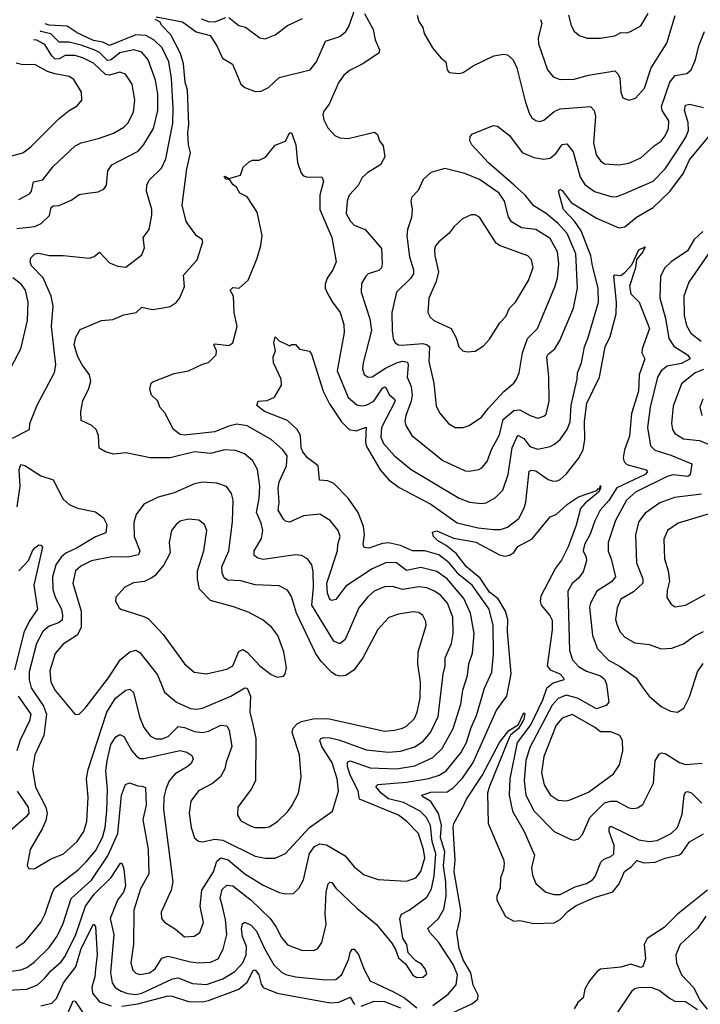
# Model space of a CAD drawing. Extents: x 1933546 to 2138868, y 524910 to 667279.
# Tile 307 of 466: x 2012770 to 2016139, y 645699 to 650574. Entities that reach past the tile are written whole.
import ezdxf

# ---------------------------------------------------------------- set-up
doc = ezdxf.new("R2010")
doc.units = 0

msp = doc.modelspace()

# ---------------------------------------------------------------- linework, layer by layer
at = {"layer": '0CON10XD'}
for points in [[(2013445, 650588.6), (2013575, 650563.3), (2013643.3, 650513.3), (2013712.5, 650495), (2013746.4, 650445), (2013774.2, 650384.2), (2013823.2, 650353.2), (2013864.4, 650255), (2013885, 650238.6), (2013935, 650218.6), (2013965, 650220.6), (2014001.9, 650238.1), (2014055, 650287.1), (2014207.1, 650325), (2014238.2, 650365), (2014282.9, 650467.1), (2014355, 650491.1), (2014384.4, 650515), (2014399.1, 650540.9), (2014431.9, 650635)], [(2012758.1, 648161.9), (2012771.6, 648265), (2012766.6, 648345), (2012775, 648371.9), (2012795, 648366.2), (2012874, 648315), (2012935, 648295.6), (2012985, 648200.8), (2013015, 648174.4), (2013056, 648156), (2013145, 648137.8), (2013185, 648107.1), (2013200.9, 648075), (2013196.1, 648033.9), (2013145, 648013.6), (2013055, 647959.3), (2012997.5, 647932.5), (2012975, 647912.8), (2012948.4, 647875), (2012933.1, 647815), (2012933.4, 647755), (2012944.8, 647715), (2012976.1, 647655), (2012982.4, 647625), (2012979.5, 647600.5), (2012962.2, 647587.8), (2012915, 647570.9), (2012884.7, 647545), (2012853.9, 647486.1), (2012816.5, 647345), (2012817.2, 647305), (2012826.7, 647266.7), (2012888.3, 647175), (2012902.5, 647135), (2012889.8, 647030.2), (2012844.1, 646935), (2012833.7, 646865), (2012848.1, 646775), (2012899.5, 646675), (2012906.3, 646645), (2012900, 646610), (2012881.9, 646568.1), (2012821.5, 646465), (2012806.1, 646386.1), (2012815, 646370), (2012845, 646372), (2012922.4, 646417.6), (2012987.1, 646445), (2013054.5, 646505), (2013087.3, 646555), (2013102.7, 646605), (2013108.7, 646725), (2013101.2, 646815), (2013108.2, 646861.8), (2013200.6, 647145), (2013244.4, 647215.6), (2013295, 647253.8), (2013315, 647258.9), (2013333.8, 647243.8), (2013362.8, 647122.8), (2013385, 647070), (2013416.9, 647026.9), (2013443, 647013), (2013475, 647013.8), (2013505, 647024.7), (2013555, 647074.2), (2013585, 647070), (2013635, 647050), (2013675, 647044.3), (2013705, 647051.4), (2013765, 647081.6), (2013795, 647077.5), (2013806.8, 647056.8), (2013820, 646975), (2013792, 646898), (2013785.4, 646865), (2013764.6, 646825), (2013725, 646793.2), (2013655, 646756.9), (2013616.7, 646705), (2013608.5, 646645), (2013617.9, 646575), (2013635, 646523.8), (2013655, 646507.5), (2013674.4, 646504.4), (2013735, 646516.7), (2013775, 646511.6), (2013935, 646433.5), (2013985, 646422.8), (2014035, 646423.3), (2014085, 646446.2), (2014205, 646574), (2014318, 646655), (2014348.5, 646755), (2014341.6, 646815), (2014317.3, 646895), (2014266.1, 646975), (2014254.7, 647005), (2014260, 647015), (2014275, 647020.7), (2014308.1, 647018.1), (2014355, 647006.8), (2014485, 646959.5), (2014595, 646948.2), (2014655, 646953.3), (2014725, 646973.8), (2014767.4, 647002.6), (2014802.8, 647045), (2014841.7, 647125), (2014866.3, 647333.7), (2014876.6, 647375), (2014876.5, 647415), (2014907.2, 647485), (2014915.8, 647535), (2014914, 647616), (2014887.6, 647685), (2014855, 647723.2), (2014822.5, 647745), (2014785, 647761), (2014746, 647766), (2014665, 647752.5), (2014615, 647768.2), (2014575, 647765.9), (2014525, 647744.7), (2014493.3, 647716.7), (2014448.5, 647661.5), (2014380.8, 647505), (2014355, 647484.4), (2014325, 647497.5), (2014216, 647675), (2014224.4, 647765), (2014222.5, 647842.5), (2014215.4, 647875), (2014195, 647904.4), (2014165, 647921.8), (2014135.4, 647925.4), (2013975, 647901.5), (2013948.3, 647908.3), (2013931.2, 647921.2), (2013930.8, 647945), (2013966.4, 648005), (2013972.7, 648045), (2013965, 648081.2), (2013942.8, 648135), (2013955.9, 648204.1), (2013959.2, 648265), (2013947.1, 648347.1), (2013921.8, 648391.8), (2013882.9, 648425), (2013838.3, 648441.7), (2013784, 648444), (2013715, 648426.8), (2013635, 648434.7), (2013515, 648405.4), (2013415, 648405.6), (2013295, 648430), (2013235, 648422.7), (2013195, 648434.6), (2013162.8, 648452.8), (2013160, 648515), (2013148, 648545), (2013126.2, 648565), (2013075, 648590), (2013073.1, 648635), (2013083.1, 648686.9), (2013112.6, 648747.4), (2013122.4, 648785), (2013114.7, 648815), (2013078.6, 648865), (2013058.4, 648905), (2013040, 648965), (2013048.3, 649001.7), (2013069.5, 649040.5), (2013175, 649084), (2013230.3, 649089.7), (2013285, 649112.5), (2013345.8, 649124.2), (2013375, 649151.4), (2013425, 649140), (2013470, 649145), (2013515, 649154), (2013545, 649174), (2013563.2, 649196.8), (2013586.1, 649253.9), (2013580.3, 649309.7), (2013648.1, 649385), (2013677.1, 649475), (2013673.8, 649485), (2013645, 649504.2), (2013594.3, 649574.3), (2013574.4, 649655), (2013597.5, 649835), (2013616, 649915), (2013604.8, 649955), (2013602.5, 650015), (2013607.8, 650055), (2013601.1, 650225), (2013588.2, 650265), (2013581.3, 650355), (2013566.5, 650406.5), (2013518.8, 650498.8), (2013473.3, 650545), (2013464.2, 650564.2), (2013440, 650575)], [(2013668.2, 650578.2), (2013705, 650565.2), (2013735, 650563.1), (2013790, 650585)], [(2013805, 650585.3), (2013855, 650545.5), (2013886.9, 650536.9), (2013958.8, 650485), (2013985, 650480), (2014035, 650499.4), (2014095, 650545.6), (2014169.4, 650580.6)], [(2014476.7, 650605), (2014518.8, 650525), (2014528.8, 650475), (2014550, 650425), (2014548.3, 650408.3), (2014465, 650353.1), (2014405, 650324.1), (2014375, 650299.2), (2014348.3, 650261.7), (2014301.9, 650155), (2014275, 650121.1), (2014269.7, 650105), (2014275, 650078), (2014295, 650038), (2014330.2, 650000.2), (2014355, 649989.5), (2014395, 649985.5), (2014526.6, 650016.6), (2014541.4, 650005), (2014551.5, 649975), (2014569.4, 649949.4), (2014576.5, 649895), (2014555.4, 649855), (2014492.3, 649817.7), (2014465, 649792.5), (2014445, 649753.1), (2014400.4, 649705), (2014390, 649675), (2014386.5, 649615), (2014405, 649577.5), (2014425, 649556.9), (2014480, 649535), (2014561.1, 649441.1), (2014564.5, 649365), (2014560, 649345), (2014547.1, 649332.9), (2014495, 649315.5), (2014483.1, 649305), (2014461.8, 649268.2), (2014460.8, 649225), (2014503.2, 649093.2), (2014510.8, 649035), (2014469.6, 648875), (2014466.9, 648845), (2014475, 648817.1), (2014495, 648804.6), (2014515, 648806), (2014580.5, 648849.5), (2014635, 648875.6), (2014665, 648883.8), (2014688.8, 648878.8), (2014693, 648863), (2014688, 648805), (2014707.2, 648757.2), (2014713, 648715), (2014708.1, 648685), (2014681.2, 648615), (2014676.7, 648586.7), (2014680.8, 648565), (2014711.5, 648515), (2014865, 648391.1), (2014975, 648341.2), (2014995, 648338.5), (2015043, 648347), (2015058.1, 648355), (2015084.1, 648385.9), (2015105, 648446), (2015145, 648519.4), (2015163.7, 648595), (2015215, 648638.6), (2015245, 648643.2), (2015296, 648615), (2015335, 648601.2), (2015365, 648610.9), (2015375, 648621.4), (2015390.3, 648685), (2015389.3, 648805), (2015379.2, 648905), (2015385, 648918.8), (2015418.8, 648945), (2015444, 648985), (2015511.2, 649145), (2015530.8, 649245), (2015522.5, 649415), (2015479, 649515), (2015435, 649565.7), (2015375, 649614.7), (2015315, 649652.9), (2015272, 649705), (2015217.6, 649755), (2015090, 649865), (2015008.6, 649955), (2014998.1, 649975), (2014998.8, 649995), (2015011.1, 650008.9), (2015115, 650050), (2015135, 650046.2), (2015195, 650001.4), (2015257.1, 649917.1), (2015315, 649892.5), (2015365, 649883.2), (2015395, 649888.8), (2015425, 649912.5), (2015455, 649956.7), (2015478.6, 649958.6), (2015509.2, 649919.2), (2015544.3, 649794.3), (2015567.5, 649757.5), (2015615, 649723.2), (2015702.4, 649697.6), (2015725, 649699.1), (2015765, 649713.1), (2015905, 649774.7), (2015965.3, 649835), (2016021, 649919)], [(2014737, 650597), (2014745.6, 650565), (2014764.5, 650535), (2014771.4, 650505), (2014812.5, 650435), (2014854.4, 650384.4), (2014878.8, 650365), (2014885.8, 650325), (2014895, 650312), (2014945, 650308), (2014965, 650312.5), (2015013.8, 650345), (2015116.2, 650395), (2015165, 650403.3), (2015185, 650400), (2015211.9, 650375), (2015231.2, 650335), (2015271.1, 650171.1), (2015291.1, 650111.1), (2015305, 650088.6), (2015325, 650074.3), (2015345, 650070), (2015365, 650076.5), (2015415, 650119.6), (2015445, 650132.5), (2015595, 650144.3), (2015612.5, 650125), (2015619.3, 650095), (2015610.5, 649965), (2015624, 649905), (2015645, 649875.6), (2015665, 649861.2), (2015735.4, 649854.6), (2015785, 649862.9), (2015845, 649890.4), (2015910.6, 649949.4), (2015945, 649971.8), (2015965, 649998.9), (2015981.9, 650035), (2015983.7, 650073.7), (2015949.7, 650125), (2015946.7, 650145), (2015987.4, 650265), (2016015, 650297.5), (2016072.5, 650307.5), (2016094, 650326), (2016115.5, 650375), (2016131.2, 650445), (2016159.6, 650515)], [(2015348.1, 650575), (2015353.5, 650555), (2015336, 650485), (2015338, 650455), (2015382.2, 650325), (2015410.9, 650290.9), (2015445, 650277.3), (2015515, 650279.1), (2015585, 650299.6), (2015715, 650320), (2015732.9, 650305), (2015741.1, 650285), (2015745.5, 650215.5), (2015755, 650186.7), (2015786.1, 650176.1), (2015818, 650185), (2015862.1, 650235), (2015896.1, 650335), (2015972.4, 650457.6), (2016014.6, 650595)], [(2015486.8, 650596.8), (2015499.4, 650545), (2015515, 650518), (2015538.8, 650495), (2015577.9, 650482.1), (2015645, 650481.8), (2015715, 650494.5), (2015745, 650510), (2015775, 650508.9), (2015793.3, 650515), (2015845, 650544.2), (2015881.2, 650605)], [(2012735, 648502.1), (2012819.2, 648545), (2012820.6, 648575), (2012855.6, 648665), (2012943, 648827), (2012948.2, 648865), (2012928, 649055), (2012935.2, 649155), (2012925.8, 649205), (2012885.7, 649295.7), (2012827.7, 649355), (2012821.5, 649375), (2012825.6, 649395), (2012845, 649414.4), (2012865, 649418.9), (2012915, 649406.2), (2012985, 649406.4), (2013115, 649393.1), (2013138.7, 649401.3), (2013165, 649423.8), (2013215, 649370.5), (2013255, 649354), (2013295, 649348.8), (2013375, 649410), (2013388, 649445), (2013380.8, 649495), (2013410, 649535), (2013424.4, 649605.6), (2013423.5, 649635), (2013397.3, 649725), (2013399.1, 649755), (2013410.5, 649779.5), (2013471.2, 649838.8), (2013493.9, 649885), (2013527.6, 650062.4), (2013529.1, 650135), (2013521, 650285), (2013507.5, 650365), (2013475, 650435.4), (2013433.6, 650473.6), (2013395, 650495.5), (2013345, 650499.3), (2013215, 650445.7), (2013181.9, 650461.9), (2013135, 650471), (2013055, 650509.5), (2013005, 650542.2), (2012915, 650547), (2012896.8, 650552.7)], [(2012755, 649540.6), (2012845, 649550.4), (2012875.8, 649565), (2012916.7, 649605), (2012926.2, 649643.8), (2012935, 649652.5), (2012965.3, 649654.7), (2013028.6, 649681.4), (2013065, 649708.9), (2013105, 649714.4), (2013157.6, 649722.4), (2013186, 649735), (2013199.2, 649755), (2013206.5, 649825), (2013225.5, 649855), (2013356.2, 649923.8), (2013384.3, 649955.7), (2013432.9, 650035), (2013453.8, 650125), (2013453.4, 650205), (2013441.9, 650275), (2013405, 650375.5), (2013375, 650413.4), (2013335, 650425.2), (2013265, 650409.3), (2013223.4, 650375), (2013205, 650371.6), (2013165, 650411.3), (2013142.5, 650422.5), (2013075, 650448.2), (2013015, 650462.5), (2012965, 650462.4), (2012923.6, 650503.6), (2012875, 650516.2), (2012871.2, 650518.1)], [(2012765, 649683.6), (2012818.3, 649711.8), (2012827.8, 649725), (2012838.8, 649771.2), (2012885, 649781.2), (2012935, 649846.5), (2013045, 649950), (2013075, 649964.5), (2013165, 649986.8), (2013235, 650012.3), (2013285, 650041.8), (2013305, 650061.5), (2013334, 650116), (2013340, 650175), (2013326.1, 650255), (2013294.2, 650305), (2013265, 650313.8), (2013215, 650298.7), (2013195, 650302.4), (2013135, 650358), (2013085, 650384), (2013045, 650396.2), (2012995, 650396.6), (2012965, 650380.7), (2012945, 650379.1), (2012928.3, 650395), (2012895, 650451.2), (2012855, 650473.3), (2012838.3, 650473.8)], [(2012515.6, 650038.2), (2012545, 650025.5), (2012635.3, 649945.3), (2012702, 649902), (2012725, 649898.1), (2012785, 649914.5), (2012825, 649944.4), (2012965.9, 650084.1), (2013015, 650124.4), (2013055, 650147.5), (2013078, 650175), (2013075.7, 650215), (2013038.3, 650278.3), (2013015, 650293.1), (2012943.8, 650306.2), (2012908.2, 650318.2), (2012845, 650352.7), (2012785, 650351.1), (2012753.2, 650358.9)], [(2016021, 649919), (2016067.2, 649992.8), (2016079.5, 650025), (2016079.4, 650065), (2016061.2, 650125), (2016065, 650150), (2016085, 650156.2), (2016155, 650138.9)], [(2012751.2, 645978.8), (2012795, 646009.2), (2012874, 646105), (2012896.5, 646146.5), (2012931.9, 646255), (2012944.5, 646275.5), (2013058.9, 646365), (2013099.1, 646405), (2013145, 646460), (2013179.8, 646525), (2013192.9, 646575), (2013201.3, 646655), (2013204, 646765), (2013197, 646855), (2013203, 646905), (2013221.7, 646985), (2013245, 647023.8), (2013265, 647035.5), (2013285, 647025.5), (2013325.3, 646955), (2013347.7, 646927.7), (2013365, 646916.7), (2013385, 646915.8), (2013565, 646955.4), (2013597, 646947), (2013621.2, 646931.2), (2013628.1, 646915), (2013617.9, 646892.1), (2013599.4, 646875), (2013539.7, 646840.3), (2013509.4, 646805), (2013492.5, 646765), (2013483.5, 646725), (2013481.8, 646665), (2013527.5, 646305), (2013520, 646265), (2013469.4, 646155), (2013472.2, 646125), (2013486.1, 646106.1), (2013541.9, 646071.9), (2013585, 646033.4), (2013633.4, 646036.6), (2013662.2, 646055), (2013679.6, 646105), (2013663.2, 646185), (2013672.2, 646265), (2013729.1, 646355), (2013745, 646407.5), (2013765, 646425.2), (2013801.8, 646415), (2013885, 646345.8), (2013975, 646289.1), (2014055, 646252.2), (2014085.5, 646245.5), (2014125, 646248.6), (2014153.4, 646276.6), (2014175, 646316.2), (2014205, 646446.5), (2014229.1, 646480.9), (2014255, 646493.7), (2014288.8, 646488.8), (2014380.5, 646435), (2014425, 646379.5), (2014475, 646340), (2014545, 646316.9), (2014685, 646308.2), (2014730.4, 646325), (2014755, 646357.5), (2014774.5, 646425), (2014769.2, 646465), (2014743.3, 646545), (2014686.1, 646605), (2014645, 646636.3), (2014452.4, 646715), (2014445.7, 646755), (2014405.2, 646835), (2014392.9, 646875), (2014392, 646898), (2014405.4, 646904.6), (2014505, 646869.4), (2014634.8, 646865.2), (2014725, 646880.2), (2014815, 646920.6), (2014861.8, 646965), (2014916.2, 647065), (2014952.9, 647185), (2014963.7, 647255), (2014987.2, 647327.2), (2014992.6, 647385), (2015011.9, 647438.1), (2015020, 647535), (2015001.5, 647635), (2014968.9, 647708.9), (2014885, 647805.7), (2014835, 647841.4), (2014755, 647862.6), (2014685, 647846.8), (2014634.8, 647884.8), (2014585, 647886.5), (2014515, 647855.3), (2014385, 647768.7), (2014335, 647703.3), (2014315, 647698.6), (2014305, 647704.3), (2014293.3, 647735), (2014289.8, 647785), (2014343.4, 647945), (2014344, 647975), (2014355.5, 648015), (2014346.5, 648045), (2014307.1, 648095), (2014255, 648125.5), (2014175, 648117.3), (2014105, 648086.9), (2014085, 648091.9), (2014075, 648101.4), (2014049.7, 648145), (2014054.3, 648185), (2014048.9, 648255), (2014055, 648285.7), (2014090.8, 648365), (2014094.6, 648415), (2014073.1, 648445), (2014015.2, 648495.2), (2013895, 648563.7), (2013845, 648571.8), (2013805, 648562.1), (2013735, 648533.1), (2013585, 648517.5), (2013565, 648520), (2013531.4, 648545), (2013488.3, 648628.3), (2013463.8, 648655), (2013453.8, 648685), (2013422, 648715), (2013413.3, 648745), (2013420.8, 648775), (2013428.7, 648781.3), (2013535, 648822), (2013605, 648835.5), (2013675, 648868.9), (2013705, 648876.9), (2013741.9, 648915), (2013744.4, 648935), (2013731.4, 648965), (2013735, 648969.2), (2013805, 648961.1), (2013825, 648974), (2013845.7, 649055), (2013831.8, 649125), (2013828.9, 649205), (2013811.4, 649235), (2013825, 649248.1), (2013855.5, 649244.5), (2013900, 649285), (2013945, 649393.8), (2013963.5, 649456.5), (2013969.7, 649505), (2013945, 649621.1), (2013895, 649696.9), (2013860, 649715), (2013843.3, 649745), (2013825, 649758), (2013810.7, 649780.7), (2013792.5, 649785), (2013781.2, 649795), (2013785, 649800), (2013805, 649787.5), (2013862.5, 649805), (2013876.4, 649843.6), (2013905, 649870), (2013921.7, 649878.3), (2013955, 649878.8), (2013987.3, 649892.7), (2014035, 649953.3), (2014085, 649972.5), (2014105, 650013.8), (2014115, 650013.3), (2014137.1, 649955), (2014145, 649867.5), (2014163.4, 649813.4), (2014175, 649801.1), (2014193.7, 649793.7), (2014265, 649796.2), (2014273.3, 649775), (2014255.3, 649705), (2014256, 649635), (2014314.2, 649495), (2014335.6, 649375), (2014320.4, 649335), (2014292.2, 649295), (2014282.5, 649265), (2014282.3, 649245), (2014295.5, 649215.5), (2014317.8, 649175), (2014356.6, 649125), (2014374.1, 649065), (2014376.7, 649025), (2014340.8, 648835), (2014395, 648703.5), (2014438, 648668), (2014465, 648662), (2014485.4, 648665.4), (2014523.1, 648685), (2014565, 648749.7), (2014575, 648757.1), (2014582.9, 648752.9), (2014598.6, 648718.6), (2014625.2, 648695.2), (2014628.4, 648685), (2014561.1, 648555), (2014557.5, 648507.5), (2014570, 648475), (2014625.5, 648415), (2014707.9, 648347.9), (2014945, 648205.3), (2014995.9, 648185.9), (2015055, 648178.7), (2015078.1, 648181.9), (2015123.1, 648206.9), (2015161.8, 648245), (2015187.7, 648322.3), (2015206.8, 648455), (2015235, 648517.5), (2015265, 648500.4), (2015295, 648461.6), (2015335, 648447.1), (2015395, 648460.7), (2015417.6, 648472.4), (2015445, 648495.6), (2015480.4, 648545), (2015495, 648583.3), (2015499.5, 648665), (2015529.3, 648795), (2015530.4, 648825), (2015550.8, 648875), (2015564.7, 648955), (2015582.8, 648995), (2015634.1, 649175.9), (2015633.3, 649245), (2015604.8, 649355)], [(2015604.8, 649355), (2015597.3, 649405), (2015548.3, 649528.3), (2015516.1, 649576.1), (2015461.9, 649635), (2015437, 649723), (2015443.3, 649735), (2015455, 649728.8), (2015499, 649669), (2015625, 649590.9), (2015735, 649542.7), (2015765, 649548.8), (2015822.9, 649597.1), (2015905, 649644.5), (2015987.4, 649722.6), (2016055.1, 649814.9), (2016085, 649880), (2016181.5, 649995)], [(2014965, 648554.3), (2014995, 648565.7), (2015055, 648605.6), (2015089.7, 648650.3), (2015166.7, 648733.3), (2015215, 648774.5), (2015229.1, 648795), (2015241.5, 648825), (2015258.7, 648925), (2015283.4, 648995), (2015332.9, 649045), (2015419.3, 649250.7), (2015431.6, 649295), (2015438.8, 649365), (2015431.6, 649425), (2015395, 649491.5), (2015325, 649534.7), (2015254, 649544), (2015203.6, 649573.6), (2015188.7, 649598.7), (2015170, 649675), (2015142.5, 649715), (2015045, 649783.3), (2014972.8, 649812.8), (2014875, 649837.1), (2014805, 649818), (2014767, 649783), (2014742, 649728), (2014711.4, 649695), (2014705.8, 649675), (2014712.9, 649635), (2014709.6, 649595), (2014688.8, 649535), (2014686, 649504), (2014699.5, 649399.5), (2014719.6, 649335), (2014718.8, 649315), (2014705, 649292.7), (2014634.6, 649225), (2014611.8, 649125), (2014613.4, 649035), (2014618, 648995), (2014627.8, 648975), (2014644.7, 648964.7), (2014662.8, 648962.8), (2014765, 648970.9), (2014786.9, 648965), (2014798.7, 648955), (2014795, 648882.5), (2014819.1, 648775), (2014831.6, 648661.6), (2014847.7, 648627.7), (2014892, 648575), (2014925, 648554.3), (2014965, 648554.3)], [(2014985, 648930), (2015025, 648932.5), (2015065, 648959.2), (2015095, 648992.5), (2015146.4, 649073.6), (2015175.8, 649104.2), (2015194.5, 649145), (2015224, 649176), (2015287.7, 649282.3), (2015312.1, 649347.9), (2015303.3, 649385), (2015284.2, 649405), (2015145, 649455.3), (2015127.5, 649467.5), (2015045, 649596.9), (2015025, 649607.1), (2015005, 649607.8), (2014962, 649588), (2014920.2, 649549.8), (2014895, 649517.5), (2014844.3, 649475), (2014828.6, 649455), (2014823.6, 649436.4), (2014824.5, 649405.5), (2014843.1, 649325), (2014831.8, 649278.2), (2014795.4, 649195), (2014790, 649125), (2014801.5, 649101.5), (2014819.2, 649085), (2014905, 649045.6), (2014930.6, 648999.4), (2014944.2, 648955), (2014963.3, 648935), (2014985, 648930)], [(2016151, 649525), (2016108, 649485), (2016075, 649429.6), (2015995.2, 649374.8), (2015962.3, 649345), (2015940.9, 649305), (2015939, 649195), (2015966.2, 649096.2), (2015983.6, 648995), (2016008.3, 648958.3), (2016075.5, 648915), (2016087.8, 648895), (2016045, 648872.2), (2015975, 648857.9), (2015945, 648836.2), (2015927.1, 648805), (2015891, 648655), (2015877.2, 648555), (2015892.5, 648465), (2015913.4, 648443.4), (2015992.2, 648417.8), (2016096.9, 648375), (2016089.1, 648320.9), (2016077.4, 648312.6), (2016005, 648320.2), (2015975, 648312.3), (2015818.2, 648235), (2015774.1, 648195), (2015718.8, 648095), (2015683.3, 647985), (2015682.3, 647942.3), (2015697.5, 647905), (2015718.8, 647815), (2015698.3, 647791.7), (2015626.8, 647745), (2015594.5, 647685.5), (2015589.7, 647665), (2015604.7, 647524.7), (2015629.2, 647459.1), (2015685, 647402.8), (2015741.5, 647371.5), (2015821.1, 647315), (2015851.2, 647271.2), (2015886, 647225), (2015945, 647174.2), (2015990.7, 647150.7), (2016025, 647145.7), (2016056.7, 647165), (2016085, 647222), (2016124.6, 647345), (2016152.7, 647387.3)], [(2012615, 645846.9), (2012775, 645870.5), (2012805, 645882.4), (2012841.3, 645908.7), (2012915, 645980.8), (2012955, 646036.5), (2012985, 646099.4), (2013025, 646223.8), (2013125, 646313.6), (2013205.7, 646434.3), (2013256.1, 646545), (2013273.8, 646735), (2013292.9, 646787.1), (2013313.6, 646796.4), (2013355, 646781.1), (2013375, 646780), (2013392.5, 646772.5), (2013395.6, 646685), (2013379.5, 646615), (2013405.2, 646465), (2013409.2, 646345), (2013368.5, 646271.5), (2013334.2, 646165), (2013333.5, 645996.5), (2013319.7, 645905), (2013329.1, 645869.1), (2013344.2, 645854.3), (2013365, 645847.5), (2013412.5, 645855), (2013441.2, 645875), (2013472.9, 645927.1), (2013505, 645938.2), (2013615, 645908.9), (2013655, 645904.1), (2013715, 645908), (2013751.9, 645925), (2013777.7, 645972.3), (2013795.7, 646045), (2013789.2, 646119.2), (2013774.2, 646184.2), (2013762.9, 646225), (2013772.1, 646267.9), (2013795, 646288.7), (2013825, 646286.4), (2013915, 646214.3), (2014009.3, 646125), (2014038, 646085), (2014065, 646030.6), (2014095, 645994.5), (2014165, 645967.3), (2014225, 645965.7), (2014245, 645976), (2014265.6, 646005), (2014287.3, 646095), (2014282.5, 646145), (2014287.3, 646255), (2014297.5, 646295), (2014305, 646304.4), (2014315, 646303.1), (2014335, 646274.4), (2014437.8, 646175), (2014535.6, 646095), (2014611.4, 646001.4), (2014630.7, 645970.7), (2014645, 645930), (2014679.3, 645899.3), (2014715, 645843.8), (2014735, 645832.5), (2014765.9, 645834.1), (2014785, 645850), (2014776.2, 645875), (2014758.7, 645898.7), (2014730, 645915), (2014692.5, 645955), (2014686.7, 645995), (2014666.7, 646026.7), (2014652.1, 646125), (2014660, 646145), (2014698.1, 646165), (2014785, 646230.4), (2014808.7, 646271.3), (2014822, 646335), (2014829.1, 646445), (2014811.3, 646505), (2014802.8, 646585), (2014783.9, 646625), (2014752, 646655), (2014668.9, 646698.9), (2014595, 646717), (2014559.7, 646745), (2014532.1, 646777.9), (2014542.7, 646787.3), (2014685, 646798.6), (2014795, 646817.9), (2014846.1, 646833.9), (2014881.3, 646855), (2014953.3, 646945), (2014981.3, 646995), (2015005, 647069.4), (2015031.5, 647128.5), (2015070.6, 647265), (2015106.2, 647343.8), (2015115.6, 647435), (2015113.5, 647575), (2015093.2, 647655), (2015009.4, 647775), (2014945.4, 647825.4), (2014895, 647885.6), (2014845, 647924), (2014775.2, 647944.8), (2014714, 647944), (2014655, 647971.5), (2014596.1, 647983.9), (2014565, 647981), (2014497.5, 647957.5), (2014475, 647960.8), (2014470.4, 647975), (2014476.2, 648025), (2014472.4, 648065), (2014444.7, 648135), (2014395.2, 648205.2), (2014325, 648278.1), (2014295, 648291.5), (2014254, 648295), (2014246.9, 648365), (2014195, 648404.7), (2014171.9, 648435), (2014163.4, 648455), (2014160.4, 648515), (2014143.9, 648545), (2014095, 648589.5), (2013981.2, 648635), (2013943.6, 648663.6), (2013950, 648685), (2013995, 648688.9), (2014030.6, 648705), (2014065.3, 648764.7), (2014064.6, 648795), (2014025.5, 648875), (2014024.6, 648905.4), (2014035.7, 648934.3), (2014028.2, 648975), (2014035, 649003.3), (2014053.8, 648983.8), (2014095, 648963.8), (2014105, 648960), (2014115, 648966.7), (2014135, 648966.7), (2014155, 648943.3), (2014205, 648932.5), (2014215, 648917.5), (2014272.5, 648735), (2014303, 648673), (2014362.3, 648582.3), (2014401.2, 648545), (2014435, 648538), (2014485, 648557.1), (2014480.7, 648485), (2014485.2, 648465), (2014553.5, 648345), (2014596.7, 648296.7), (2014648.7, 648258.7), (2014805, 648175.9), (2014935, 648082.8), (2015038.5, 648058.5), (2015115, 648050), (2015149.2, 648050.8), (2015185, 648060.8), (2015240, 648105), (2015267.3, 648155), (2015275.3, 648185), (2015290.9, 648339.1), (2015305, 648344.6), (2015325, 648340.3), (2015385, 648298.2), (2015405, 648291.2), (2015425, 648290), (2015445, 648297.3), (2015475, 648324.1), (2015535, 648401.3), (2015559.1, 648445), (2015566.8, 648495), (2015565.2, 648585), (2015576.5, 648675), (2015638.9, 648805), (2015667.3, 648955), (2015692.5, 649005), (2015722.5, 649117.5), (2015724, 649176), (2015710, 649305), (2015715, 649311.2), (2015745, 649308), (2015765, 649322), (2015799.6, 649360.4), (2015835, 649434), (2015865, 649450), (2015854.2, 649425), (2015822.5, 649387.5), (2015818.6, 649345), (2015787.8, 649255), (2015795, 649216), (2015835.4, 649175.4), (2015886.4, 649045), (2015850.9, 648945), (2015849.5, 648925), (2015864.5, 648894.5), (2015835.8, 648815), (2015832.8, 648735), (2015797.9, 648625), (2015787.5, 648512.5), (2015763.8, 648445), (2015757.6, 648405), (2015762, 648385), (2015775, 648371.9), (2015870, 648345), (2015877.5, 648335), (2015865, 648322.2), (2015725, 648256.2), (2015685.8, 648194.1), (2015643.6, 648145), (2015616.4, 648093.6), (2015593.3, 648026.7), (2015564.7, 647975), (2015559.4, 647945), (2015573.8, 647913.8), (2015575.8, 647895), (2015559.6, 647840.4), (2015535, 647809.5), (2015505, 647782.5), (2015482.9, 647745), (2015490.6, 647450.6), (2015505.4, 647405), (2015535, 647371.1), (2015575, 647347.9), (2015645, 647326.2), (2015665, 647309.5), (2015674.6, 647284.6), (2015685.5, 647195), (2015672, 647178), (2015625, 647162.9), (2015531.5, 647215), (2015475, 647230.2), (2015435, 647213.7), (2015405, 647180.7), (2015295, 646970.4), (2015274.3, 646905.7), (2015267.2, 646805), (2015274.8, 646735), (2015317.1, 646655), (2015415.3, 646555.3), (2015495, 646517.1), (2015515, 646512.5), (2015535, 646518), (2015555, 646540), (2015591.8, 646625), (2015663.7, 646696.3), (2015695, 646705.2), (2015724.3, 646704.3), (2015785, 646671.5), (2015805, 646668.1), (2015827.6, 646672.4), (2015855, 646688.8), (2015907.5, 646795), (2015915.3, 646904.7), (2015935, 646938.2), (2015946.1, 646943.9), (2015965, 646941.5), (2016035, 646896.7), (2016065, 646887.2), (2016147.5, 646892.5)], [(2016192.5, 649435), (2016081.1, 649275), (2016057.2, 649205), (2016059.2, 649109.1), (2016070.7, 649060.7), (2016091.5, 649021.5), (2016142.7, 648982.7)], [(2012712.9, 648825), (2012775.9, 648944.1), (2012809.3, 649085), (2012812.4, 649175), (2012798.2, 649235), (2012777.1, 649265), (2012736.3, 649296.3)], [(2016155, 648842.9), (2016112.9, 648825), (2016045, 648771.1), (2016005, 648661.2), (2015996.1, 648575), (2016001.2, 648545), (2016011.8, 648525), (2016055, 648499.2), (2016135, 648490.4), (2016185, 648469.2)], [(2016150.9, 648695), (2016136.5, 648655), (2016146.7, 648615)], [(2013935, 646574.4), (2013985, 646574.5), (2014005, 646578.5), (2014046.2, 646605), (2014095, 646652.5), (2014117.6, 646682.4), (2014150.5, 646745), (2014163.5, 646825), (2014154.4, 646935), (2014117.8, 647045), (2014123, 647067), (2014142.6, 647087.4), (2014165, 647099.7), (2014223, 647113), (2014295, 647113.7), (2014575, 647052), (2014625, 647056.1), (2014665, 647066.8), (2014685, 647077.1), (2014724.5, 647115), (2014737.3, 647145), (2014751.6, 647215), (2014753.5, 647295), (2014740.4, 647385), (2014742.7, 647445), (2014781.5, 647575), (2014779.5, 647595), (2014765, 647624), (2014745, 647638.5), (2014715, 647642.5), (2014645, 647630.4), (2014596.2, 647615), (2014542.5, 647555), (2014467.5, 647415), (2014425.4, 647355), (2014385, 647326.8), (2014355, 647323.9), (2014335, 647329.2), (2014313.3, 647343.2), (2014264.3, 647394.3), (2014236, 647435), (2014139.4, 647635), (2014115, 647718), (2014095, 647748.9), (2014055, 647770.9), (2013935, 647775.9), (2013865, 647795.3), (2013799.3, 647799.3), (2013781.4, 647811.4), (2013771.8, 647835), (2013770.9, 647865), (2013805.3, 647945), (2013822.7, 648087.2), (2013826, 648195), (2013817.7, 648227.7), (2013793, 648263), (2013745, 648278.9), (2013675, 648283.8), (2013635, 648276.2), (2013535, 648230.8), (2013455, 648210.4), (2013385, 648175.8), (2013345.6, 648124.4), (2013334.6, 648085), (2013335.9, 648015), (2013365.3, 647945), (2013358.1, 647925), (2013305, 647913.3), (2013225.3, 647915.3), (2013125, 647895.3), (2013072.3, 647867.7), (2013046.9, 647845), (2013033.4, 647785), (2013074.7, 647645), (2013073.8, 647565), (2013053.7, 647526.3), (2012985, 647483.1), (2012945, 647435.6), (2012919.9, 647350.1), (2012924.4, 647294.4), (2012945, 647252.7), (2013045, 647133.8), (2013065, 647136.2), (2013094.6, 647165.4), (2013210, 647315), (2013267.9, 647405), (2013315, 647444.6), (2013345, 647453.3), (2013365, 647441.5), (2013451.3, 647331.3), (2013486, 647245), (2013545.7, 647195), (2013615, 647163.5), (2013645, 647160), (2013675, 647166.1), (2013815, 647224.1), (2013885, 647266.5), (2013895, 647264.4), (2013912.7, 647225), (2013909.7, 647145), (2013923.8, 647085), (2013938.5, 647015), (2013936.9, 646805), (2013915, 646764.2), (2013849.2, 646675), (2013847.5, 646635), (2013865, 646608), (2013915, 646581.1), (2013935, 646574.4)], [(2014815, 645693), (2014890.2, 645749.8), (2014930.8, 645795), (2014936.7, 645845), (2014915, 645896.2), (2014844.6, 646005), (2014800.3, 646055), (2014790.4, 646075), (2014842.1, 646125), (2014869.9, 646170.1), (2014880.3, 646235), (2014879.9, 646305), (2014867.6, 646385), (2014874, 646455), (2014852.4, 646525), (2014856.9, 646586.9), (2014843.3, 646643.3), (2014805, 646703.7), (2014768.1, 646725), (2014761.1, 646735), (2014805, 646749.4), (2014885, 646751.6), (2014915, 646770.9), (2014961.4, 646818.6), (2015014.3, 646895.7), (2015130.3, 647155), (2015180.3, 647225), (2015201.7, 647335), (2015183.8, 647545), (2015186.3, 647605), (2015174.8, 647645), (2015137.6, 647707.6), (2015095, 647740), (2015049.3, 647809.3), (2014982.2, 647865), (2014931, 647931), (2014881.6, 647971.6), (2014837.1, 647995), (2014818, 648015), (2014813.6, 648036.4), (2014835, 648043.1), (2014916.6, 648006.6), (2014995, 647994.3), (2015027.2, 647987.2), (2015145.5, 647924.5), (2015171.7, 647918.3), (2015195, 647922.2), (2015215, 647935.6), (2015234.8, 647965.2), (2015305.7, 648004.3), (2015395, 648112.5), (2015425, 648124.3), (2015482, 648175), (2015535, 648211.4), (2015626.2, 648243.8), (2015635, 648253.3), (2015640, 648250), (2015645, 648267.5), (2015645, 648253.3), (2015635, 648234.5), (2015569.2, 648180.9), (2015546.3, 648153.7), (2015525, 648071.2), (2015485.1, 647964.9), (2015451.7, 647898.3), (2015421.7, 647858.3), (2015349.9, 647720.1), (2015345.8, 647695), (2015350.8, 647675), (2015394.6, 647625), (2015405, 647601.4), (2015406, 647554), (2015381.2, 647375), (2015395.6, 647355.6), (2015443.5, 647335), (2015462.1, 647315), (2015462.5, 647305), (2015411.2, 647288.8), (2015377.6, 647262.4), (2015357.8, 647205), (2015300.6, 647085), (2015232, 646995), (2015195.6, 646815), (2015192.3, 646735), (2015209.3, 646655), (2015266.9, 646555), (2015317.9, 646437.9), (2015302.7, 646375), (2015308.1, 646338.1), (2015325, 646297.5), (2015373.8, 646253.8), (2015415, 646242.5), (2015445, 646243.8), (2015519.7, 646280.3), (2015575, 646298), (2015605, 646315.5), (2015618, 646332), (2015646.7, 646403.3), (2015665, 646420), (2015695, 646431.4), (2015710.8, 646445), (2015712, 646485), (2015687.3, 646555), (2015688.2, 646571.8), (2015695, 646580.6), (2015835, 646514.3), (2015886, 646506), (2015925, 646511.1), (2015995.2, 646544.8), (2016025, 646574.4), (2016048.7, 646641.3), (2016058.1, 646735), (2016065, 646749.2), (2016075, 646752.5), (2016095, 646745.6), (2016146.7, 646695)], [(2016145, 648225.7), (2016011.7, 648208.3), (2015937.7, 648182.3), (2015865, 648131.5), (2015835, 648089.2), (2015817.2, 648025), (2015822.4, 647885), (2015854.2, 647805), (2015854.1, 647785), (2015807.8, 647742.2), (2015745, 647705.5), (2015727.8, 647662.2), (2015719.6, 647605), (2015725, 647581.2), (2015739.6, 647545), (2015765, 647517.3), (2015815, 647489.2), (2015885, 647480.4), (2015945, 647459.5), (2015997.6, 647462.4), (2016055, 647483.5), (2016108, 647522), (2016155, 647544.7)], [(2014045, 647318.8), (2014075, 647323.3), (2014083.9, 647336.1), (2014090, 647365), (2014076.5, 647445), (2014047.8, 647525), (2014018.1, 647565), (2013975, 647600.6), (2013905, 647638.5), (2013827.9, 647667.9), (2013715, 647699.1), (2013659.1, 647755), (2013649.6, 647805), (2013650, 647845), (2013680.9, 647945), (2013695.5, 648045), (2013684.4, 648075), (2013657, 648097), (2013605, 648100.5), (2013565, 648090.5), (2013544.6, 648075.4), (2013521.4, 648045), (2013509.6, 647985), (2013514.4, 647935), (2013483.1, 647875), (2013438.8, 647821.2), (2013420.8, 647809.2), (2013387, 647793), (2013333.4, 647786.6), (2013290, 647765), (2013246.2, 647715), (2013244, 647695), (2013262, 647662), (2013270, 647655), (2013385, 647620), (2013407, 647607), (2013479.9, 647529.9), (2013585, 647385.7), (2013633.4, 647343.4), (2013695, 647335.6), (2013795, 647357.8), (2013825, 647375.8), (2013854.7, 647445.3), (2013875, 647456.5), (2013895, 647443.3), (2013959.2, 647375), (2014015, 647332.5), (2014045, 647318.8)], [(2016183.1, 648126.9), (2016028.9, 648081.1), (2015975.6, 648045), (2015957.4, 648002.6), (2015961.3, 647905), (2015979.5, 647845), (2015986.9, 647795), (2015975, 647747.5), (2015973.5, 647713.5), (2015995, 647680), (2016015, 647668), (2016065, 647676), (2016162.2, 647727.8)], [(2012765, 647845.4), (2012813.8, 647896.2), (2012832.5, 647945), (2012845, 647959.2), (2012865, 647973.3), (2012875, 647972.5), (2012883, 647963), (2012840.3, 647775), (2012858.5, 647655), (2012819.8, 647600.2), (2012792.2, 647545), (2012744.2, 647355)], [(2012763, 647225), (2012824.8, 647135), (2012817.7, 647102.3), (2012772.8, 647007.2), (2012756.3, 646955)], [(2014805, 645607.9), (2015008.3, 645701.7), (2015037.1, 645725), (2015039.5, 645745), (2015014.9, 645794.9), (2015003.1, 645855), (2014965, 645919.3), (2014945.2, 645975), (2014932.9, 646055), (2014950.5, 646125), (2014953.2, 646165), (2014920.5, 646355), (2014926.1, 646415), (2014914.7, 646575.2), (2014919.1, 646595), (2014964, 646676), (2014980.9, 646715), (2015058.6, 646831.4), (2015145, 646995.5), (2015190.9, 647055), (2015237.1, 647082.9), (2015265, 647142), (2015269.4, 647139.4), (2015265, 647110), (2015239.4, 647065), (2015198.6, 647031.4), (2015191.8, 647018.2), (2015092.9, 646775), (2015086, 646745), (2015088.2, 646595), (2015165, 646416.7), (2015167.4, 646397.4), (2015164.4, 646365), (2015150.4, 646325), (2015147.5, 646275), (2015130.8, 646235), (2015131.4, 646215), (2015175, 646134.2), (2015215, 646111.5), (2015245, 646114.4), (2015315, 646099.6), (2015415, 646102.7), (2015445, 646119.3), (2015485, 646159.8), (2015525, 646188.6), (2015615, 646228.3), (2015705, 646255.9), (2015737.5, 646295), (2015763.9, 646356.1), (2015798.3, 646381.7), (2015825, 646411.1), (2015859.5, 646399.5), (2015915, 646402.5), (2015965, 646422.5), (2016035, 646438.7), (2016049.4, 646450.6), (2016085, 646504.1), (2016155, 646543.3)], [(2015475, 646706.9), (2015495, 646711.5), (2015585, 646749.3), (2015709.8, 646840.2), (2015738.9, 646885), (2015754.4, 646955), (2015754.2, 647005), (2015740.3, 647030.3), (2015695, 647048.2), (2015645, 647047.8), (2015615, 647071.8), (2015505, 647134.1), (2015455, 647116.5), (2015425, 647081.5), (2015363.4, 646926.6), (2015352.6, 646845), (2015365.7, 646785.7), (2015395, 646736.4), (2015435, 646710), (2015475, 646706.9)], [(2012757, 646755), (2012812.3, 646675), (2012814.8, 646645), (2012802.4, 646627.6), (2012722.1, 646557.9)], [(2012605, 645764.8), (2012805, 645774.3), (2012857.5, 645795), (2012893.3, 645826.7), (2012923.4, 645865), (2012975, 645909.3), (2012995, 645937.7), (2013048.6, 646045), (2013094.9, 646185.1), (2013137.9, 646245), (2013223.4, 646326.6), (2013268.6, 646398.6), (2013275, 646398), (2013285, 646370), (2013293.4, 646286.6), (2013282.9, 646255), (2013253.6, 646215), (2013218.2, 646125), (2013235.2, 646045), (2013220, 645855), (2013227.4, 645805), (2013242.7, 645782.7), (2013271.5, 645765), (2013305, 645753), (2013345, 645748.5), (2013375, 645754.3), (2013525.5, 645825), (2013555, 645831.2), (2013625, 645801.7), (2013695, 645798), (2013775, 645825.2), (2013835, 645862.1), (2013873.8, 645905), (2013890.6, 645945), (2013891.7, 645985), (2013872.7, 646035), (2013867.3, 646072.7), (2013872.2, 646097.8), (2013885, 646105.6), (2013915, 646090.7), (2013942.1, 646062.1), (2013981, 645975), (2014027.2, 645895), (2014065, 645858.9), (2014086.6, 645846.6), (2014135, 645834.8), (2014285, 645820.3), (2014335, 645821.8), (2014365, 645846.9), (2014399.3, 645925), (2014405, 645956.2), (2014415, 645972), (2014425, 645972), (2014446.1, 645946.1), (2014473.2, 645875), (2014505.2, 645815.2), (2014620.6, 645760.6), (2014675, 645731.2), (2014735, 645682.4)], [(2016175, 646264.1), (2016025, 646145.8), (2015959.8, 646080.2), (2015875.3, 646024.7), (2015860, 645995), (2015868, 645925), (2015855, 645886.2), (2015845, 645882), (2015795, 645898.2), (2015745, 645883.4), (2015645, 645873.9), (2015628, 645862), (2015590, 645815), (2015567.1, 645775), (2015558.1, 645731.9), (2015532.2, 645707.8), (2015515, 645676.7)], [(2016165.3, 646135), (2016124.1, 646075), (2016038.8, 645995), (2016017.7, 645945), (2016020.3, 645905), (2016044.8, 645844.8), (2016105, 645781.8), (2016138, 645718), (2016172.5, 645675)], [(2012875, 645691.4), (2012928.9, 645705), (2012952.5, 645727.5), (2012986.8, 645805), (2013048.3, 645885), (2013074.3, 645975), (2013135, 646095.4), (2013145.2, 646085.2), (2013153.6, 645945), (2013145.2, 645875.2), (2013141.7, 645835), (2013127.1, 645785), (2013130.8, 645755), (2013165, 645710.8), (2013222.2, 645692.2)], [(2013275, 645689.7), (2013355, 645701), (2013505, 645741.3), (2013525, 645740.4), (2013605, 645713.2), (2013675, 645712), (2013705, 645717.8), (2013855, 645774.2), (2013895, 645808.4), (2013925, 645866.1), (2013935, 645870.4), (2013953.5, 645845), (2013965, 645799.4), (2013975, 645783.1), (2014045, 645753.7), (2014306.1, 645706.1), (2014349.3, 645710.7), (2014405, 645735.5), (2014427.9, 645697.9)], [(2016125, 645672.6), (2016065, 645711.7), (2016015, 645713.6), (2015985, 645729.6), (2015935, 645766.9), (2015895, 645782), (2015835, 645780.9), (2015814.7, 645775.2), (2015798, 645762), (2015717.2, 645642.7)], [(2013000.8, 645639.2), (2013035, 645715.8), (2013045, 645714.2), (2013090, 645645)], [(2014459.7, 645690.3), (2014525, 645714.8), (2014575, 645713.9), (2014655, 645681.9)]]:
    msp.add_lwpolyline(points, dxfattribs=at)

doc.saveas('drawing.dxf')
